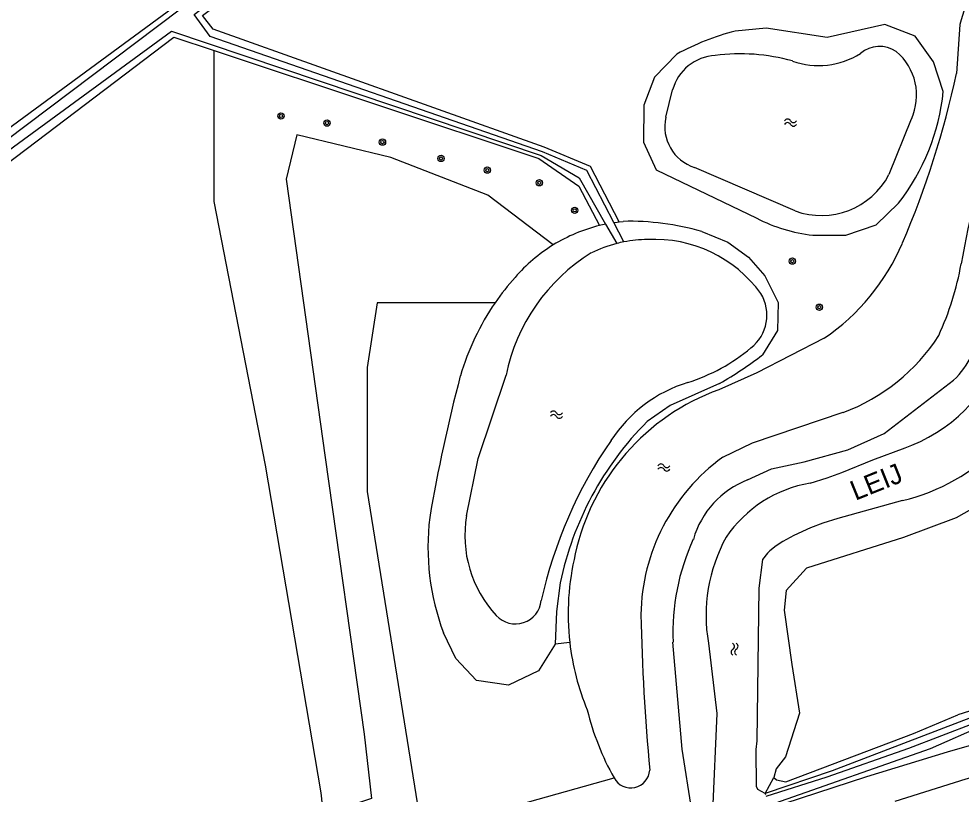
# Model space of a CAD drawing. Extents: x 135999 to 138000, y 396000 to 398501.
# Drawn here: x 136593.9 to 136712.8, y 396425.4 to 396523.3 of the extents above; entities that cross this region are included whole.
import ezdxf

# ---------------------------------------------------------------- set-up
doc = ezdxf.new("R2010")
doc.units = 0
for name, color, linetype in [('gg-anno-naam water', 7, 'Continuous'), ('gg-knt-bronhoudergrens', 7, 'Continuous'), ('gg-knt-verharding', 7, 'Continuous'), ('gg-kntw-bovenkant insteek waterloop', 7, 'Continuous'), ('gg-kntw-waterlijn', 7, 'Continuous'), ('gt-grn-groengrens', 7, 'Continuous'), ('gt-grn-vlakafsluiter', 7, 'Continuous'), ('gt-symb-boom', 7, 'Continuous'), ('gt-symb-watersymbool', 7, 'Continuous'), ('gx-grn-maaiveld', 7, 'Continuous')]:
    doc.layers.add(name, color=color, linetype=linetype)

# ---------------------------------------------------------------- blocks, each defined once
blk = doc.blocks.new('gt0-WA')
at = {"layer": 'gt-symb-watersymbool'}
for centre, start, end in [((-0.32, 0.02), 28.0725, 151.9275), ((0.43, 0.42), 208.0725, 331.9275), ((-0.32, -0.43), 28.0725, 151.9275), ((0.43, -0.03), 208.0725, 331.9275)]:
    blk.add_arc(centre, 0.425, start, end, dxfattribs=at)
blk = doc.blocks.new('gt0-BOOM')
at = {"layer": 'gt-symb-boom'}
for radius in [0.4, 0.2]:
    blk.add_circle((0, 0), radius, dxfattribs=at)

msp = doc.modelspace()

# ---------------------------------------------------------------- linework, layer by layer
at = {"layer": 'gg-knt-bronhoudergrens'}
msp.add_lwpolyline([(136632.31, 396422.83), (136632.05, 396425.55), (136625, 396466.93), (136618.52, 396500.22), (136618.54, 396519.28)], dxfattribs=at)
at = {"layer": 'gg-knt-verharding'}
for points in [[(136689.44, 396423.68), (136690.53, 396423.87), (136690.45, 396424.2), (136700.92, 396427.61), (136711.07, 396430.73), (136721.79, 396433.8), (136728.78, 396435.55)], [(136704.5, 396424.5), (136713.43, 396427.32), (136722.42, 396429.86)]]:
    msp.add_lwpolyline(points, dxfattribs=at)
at = {"layer": 'gg-kntw-bovenkant insteek waterloop'}
for p, q in [((136712.64, 396522.56), (136712.23, 396516.38)), ((136669.63, 396497.64), (136670.17, 396497.7))]:
    msp.add_line(p, q, dxfattribs=at)
for points in [[(136669.63, 396497.64), (136666.01, 396504.63), (136660.16, 396507.08), (136618.39, 396521.96), (136617.07, 396523.7), (136620.15, 396526.03), (136646.02, 396545.43), (136665.95, 396564.34)], [(136642.34, 396547.31), (136620.4, 396529.87), (136584, 396503.1), (136571.5, 396494.02)], [(136744.05, 396527.63), (136739.18, 396519.36), (136733.83, 396506.44), (136726.66, 396476.25), (136721.87, 396467.9), (136719.23, 396465.08), (136715.37, 396462.09), (136712.16, 396460.29), (136705.52, 396457.81), (136693.28, 396453.91), (136690.71, 396451.1), (136690.48, 396448.6), (136691.43, 396441.75), (136692.42, 396435.6), (136690.63, 396430.09), (136689.48, 396428.58), (136689.18, 396427.5)], [(136710.55, 396514.1), (136709.33, 396517.83), (136707.01, 396521.07), (136703.17, 396522.54), (136695.9, 396520.92), (136688.2, 396522.09), (136684.29, 396521.72)], [(136562.98, 396483.09), (136586.04, 396500.23), (136613.46, 396520.97), (136618.54, 396519.28)], [(136618.54, 396519.28), (136659.5, 396505.65), (136664.55, 396502.16), (136667.15, 396497.18)], [(136676.93, 396518.8), (136674.09, 396515.92), (136672.75, 396512.37), (136672.71, 396507.72), (136674.33, 396504.2), (136687, 396498.1)], [(136694.07, 396495.96), (136698.25, 396495.97), (136702.08, 396497.28), (136704.91, 396499.99)], [(136756.8, 396500), (136758.64, 396494.45), (136762.49, 396483.65), (136772.73, 396449.86), (136773.84, 396444.49), (136773.24, 396443.68), (136772.65, 396442.94), (136770.32, 396442.43), (136758.97, 396442.39), (136749.95, 396442.21), (136740.82, 396441.93), (136736.58, 396441.42), (136732.15, 396440.71), (136727.33, 396439.66), (136723.36, 396438.7), (136720.54, 396437.97), (136712.4, 396435.42)], [(136668.97, 396497.54), (136669.4, 396497.61), (136669.63, 396497.64)], [(136680.08, 396496.42), (136683.35, 396495.09), (136685.98, 396493.18), (136688.04, 396490.83), (136689.72, 396487.47), (136689.62, 396483.94), (136687.74, 396480.86)], [(136695.51, 396482.96), (136687.02, 396478.6), (136682.24, 396476.45)], [(136685.83, 396465.06), (136688.87, 396466.48), (136693, 396467.33), (136698.49, 396468.87), (136703.08, 396470.93), (136711.86, 396477.66)], [(136682.31, 396477.24), (136676.07, 396474.46), (136673.18, 396472.44)], [(136682.71, 396467.92), (136686.48, 396469.76), (136697.92, 396473.6)], [(136662.2, 396452.05), (136661.75, 396448.44), (136661.56, 396444.32)], [(136661.56, 396444.32), (136659.45, 396440.97), (136655.67, 396439.16), (136651.65, 396439.74), (136649.05, 396442.51), (136647.47, 396445.76)], [(136678.82, 396423.32), (136677.59, 396431.09), (136676.44, 396444.6)], [(136690.68, 396426.94), (136706.8, 396433.03), (136712.4, 396435.42)], [(136715.57, 396434.04), (136708.89, 396431.12), (136689.24, 396424.23)], [(136689.18, 396427.5), (136689.49, 396427.22), (136690.68, 396426.94)]]:
    msp.add_lwpolyline(points, dxfattribs=at)
for centre, radius, start, end in [((136749.5, 396512.44), 38.22, 150.6546, 164.638), ((136878.26, 396462.55), 168.11, 157.4935, 169.7942), ((136691.81, 396492.01), 30.65, 104.2173, 119.0465), ((136600.32, 396540.32), 114.44, 336.6569, 347.9246), ((136683.15, 396516.87), 27.54, 322.195, 354.2232), ((136671.02, 396465.31), 32.4, 73.7772, 91.5015), ((136696.54, 396516.86), 21.05, 243.0504, 263.272), ((136672.24, 396476.93), 20.88, 104.0948, 121.5172), ((136672.31, 396476.6), 21.21, 101.8961, 104.061), ((136672.24, 396476.93), 20.87, 121.5194, 138.9502), ((136680.15, 396505.67), 27.42, 304.06, 337.0175), ((136675.82, 396498.97), 37.58, 335.3516, 349.8328), ((136681.13, 396468.84), 32.89, 138.4925, 145.6048), ((136681.09, 396468.88), 32.84, 145.6126, 163.5142), ((136689.55, 396496.34), 24.24, 290.2143, 327.4316), ((136658.93, 396518.22), 47.18, 299.7159, 307.6398), ((136703.67, 396486.16), 11.8, 313.9216, 333.1022), ((136859.28, 396423.5), 216.7, 165.3807, 170.2176), ((136692.02, 396449.6), 28.58, 110.0225, 167.6464), ((136701.94, 396443.81), 40.58, 135.1332, 168.2811), ((136697.4, 396447.67), 25.02, 125.9551, 179.1227), ((136689.97, 396454.43), 11.4, 111.2539, 164.0535), ((136676.39, 396456.59), 30.88, 173.0568, 200.5245), ((136704.58, 396445.78), 28.16, 155.2634, 182.4075), ((136695, 396448.2), 31.79, 166.323, 186.6124), ((136948, 396454.01), 275.68, 181.2377, 185.3262), ((136694.98, 396448.19), 31.78, 186.6082, 202.5195), ((136697.81, 396443.75), 33.1, 193.5102, 209.5298), ((136671.12, 396428.57), 2.39, 208.1353, 356.4122)]:
    msp.add_arc(centre, radius, start, end, dxfattribs=at)
at = {"layer": 'gg-kntw-waterlijn'}
for p, q in [((136675.54, 396510.84), (136676.39, 396514.3)), ((136706.51, 396510.61), (136703.69, 396503.61)), ((136691.84, 396499.02), (136679.17, 396504.5)), ((136667.94, 396497.36), (136669.34, 396494.92)), ((136670.23, 396495.11), (136668.97, 396497.54)), ((136688.09, 396425.49), (136687.13, 396425.98))]:
    msp.add_line(p, q, dxfattribs=at)
for points in [[(136668.97, 396497.54), (136665.56, 396504.12), (136659.99, 396506.49), (136618.01, 396521.06), (136616, 396523.81), (136646.24, 396546.92), (136651.93, 396551.99), (136651.03, 396552.32), (136646.36, 396549.3), (136645.31, 396550.42), (136644.3, 396549.95), (136644.15, 396547.57), (136619.74, 396528.64), (136583.83, 396501.57), (136562.77, 396486.8), (136563.18, 396483.6), (136585.02, 396501.12), (136613.16, 396521.73), (136659.79, 396506.02), (136664.58, 396503.21), (136667.94, 396497.36)], [(136749.97, 396522.88), (136753.78, 396511.57), (136759.51, 396494.11), (136763.3, 396482.95), (136767.58, 396469.02), (136773.36, 396450.15), (136774.95, 396444.96), (136773.04, 396442.73), (136770.41, 396441), (136756.52, 396441.41), (136742.54, 396440.96), (136736.55, 396440.28), (136722.17, 396437.55), (136714.55, 396435.25), (136696.54, 396428.32), (136688.09, 396425.49)], [(136688.18, 396425.13), (136695.88, 396427.59), (136706.21, 396431.2), (136714.53, 396434.41), (136721.69, 396436.37), (136729.04, 396437.99), (136738.56, 396439.64), (136750.18, 396440.36), (136763.07, 396440.33), (136768.46, 396440.05), (136770.81, 396440.32), (136773.36, 396441.9), (136774.83, 396443.46), (136775.87, 396445.05), (136775.81, 396446.73), (136770.1, 396464.66), (136764.91, 396480.92), (136758.19, 396500.74), (136752.18, 396519.06), (136750.84, 396523.15), (136749.97, 396522.88)], [(136650.38, 396460.55), (136651.83, 396467.76), (136655.37, 396478.28)], [(136693.74, 396464.65), (136695.91, 396465.33), (136697.76, 396466.02), (136701.67, 396467.58), (136705.73, 396469.11), (136706.58, 396469.46)], [(136705.42, 396462.47), (136697.24, 396460.2), (136695.33, 396459.61), (136693.79, 396459.03), (136691.68, 396458.06), (136690.3, 396457.3), (136689.45, 396456.74), (136688.68, 396456.11), (136688.36, 396455.8), (136687.74, 396455.02), (136687.28, 396451.4), (136687, 396432.11), (136686.89, 396431.01)], [(136686.89, 396431.01), (136686.92, 396426.34), (136687.13, 396425.98)]]:
    msp.add_lwpolyline(points, dxfattribs=at)
for centre, radius, start, end in [((136702.51, 396516.07), 3.73, 55.7002, 130.3613), ((136699.94, 396513.63), 7.24, 335.3696, 49.7178), ((136682.07, 396512.75), 5.89, 92.9448, 164.7788), ((136684.98, 396494.69), 24.16, 74.3059, 97.644), ((136694.83, 396527.17), 9.8, 250.2704, 302.5477), ((136680.81, 396509.66), 5.41, 167.396, 252.3332), ((136695.15, 396508.08), 9.64, 249.9257, 332.4152), ((136673.26, 396479.52), 15.88, 90.0775, 101.0044), ((136674.08, 396478.77), 16.66, 36.1332, 92.8925), ((136673.26, 396479.46), 15.94, 104.2453, 116.5489), ((136673.18, 396479.84), 15.55, 100.9394, 104.2955), ((136678.62, 396473.55), 23.73, 121.7599, 168.496), ((136683.06, 396485.86), 5.24, 307.7792, 31.5071), ((136699.53, 396487.45), 19.32, 291.397, 346.3882), ((136670.88, 396500.35), 24.17, 287.9508, 309.5628), ((136699.87, 396486.33), 24.49, 283.0871, 348.8747), ((136683.42, 396460.51), 17.6, 106.8289, 147.2837), ((136715.77, 396437.45), 57.31, 145.3629, 167.5014), ((136696.39, 396448.91), 15.96, 99.5524, 146.0181), ((136664.99, 396458.04), 14.82, 170.2472, 222.9135), ((136701.22, 396447.92), 20.61, 151.2556, 189.6544), ((136656.55, 396450.17), 3.28, 222.7613, 354.3022)]:
    msp.add_arc(centre, radius, start, end, dxfattribs=at)
at = {"layer": 'gt-grn-groengrens'}
msp.add_line((136663.42, 396444.54), (136661.56, 396444.32), dxfattribs=at)
for points in [[(136661.33, 396494.72), (136653.08, 396501.02), (136640.84, 396505.77), (136628.95, 396508.61), (136627.61, 396503.02), (136632.55, 396467.9), (136637.46, 396432.95), (136638.39, 396424.86), (136632.31, 396422.83)], [(136653.99, 396487.42), (136639.11, 396487.42), (136637.86, 396479.27), (136637.86, 396463.59), (136644.76, 396420.64), (136669.01, 396427.44)]]:
    msp.add_lwpolyline(points, dxfattribs=at)
at = {"layer": 'gt-grn-vlakafsluiter'}
msp.add_line((136688.09, 396425.49), (136689.18, 396427.5), dxfattribs=at)
at = {"layer": 'gx-grn-maaiveld'}
msp.add_line((136688.14, 396425.3), (136688.09, 396425.49), dxfattribs=at)
msp.add_lwpolyline([(136680.9, 396444.47), (136681.99, 396435.57), (136681.43, 396423.19)], dxfattribs=at)

# ---------------------------------------------------------------- block references
at = {"layer": 'gt-symb-boom'}
for p in [(136626.96, 396511), (136632.78, 396510.11), (136639.77, 396507.71), (136647.16, 396505.64), (136653, 396504.17), (136659.58, 396502.57), (136664.03, 396499.1), (136691.51, 396492.68), (136694.91, 396486.87)]:
    msp.add_blockref('gt0-BOOM', p, dxfattribs=at)
at = {"layer": 'gt-symb-watersymbool'}
for p in [(136691.22, 396510.18), (136661.67, 396473.31), (136675.24, 396466.63)]:
    msp.add_blockref('gt0-WA', p, dxfattribs=at)
at = {"layer": 'gt-symb-watersymbool', "rotation": -88.28164199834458}
msp.add_blockref('gt0-WA', (136684.21, 396443.75), dxfattribs=at)

# ---------------------------------------------------------------- texts
at = {"layer": 'gg-anno-naam water'}
msp.add_text('LEIJ', height=2.5, rotation=21.844, dxfattribs=at).set_placement((136699.45, 396462.42))

doc.saveas('drawing.dxf')
